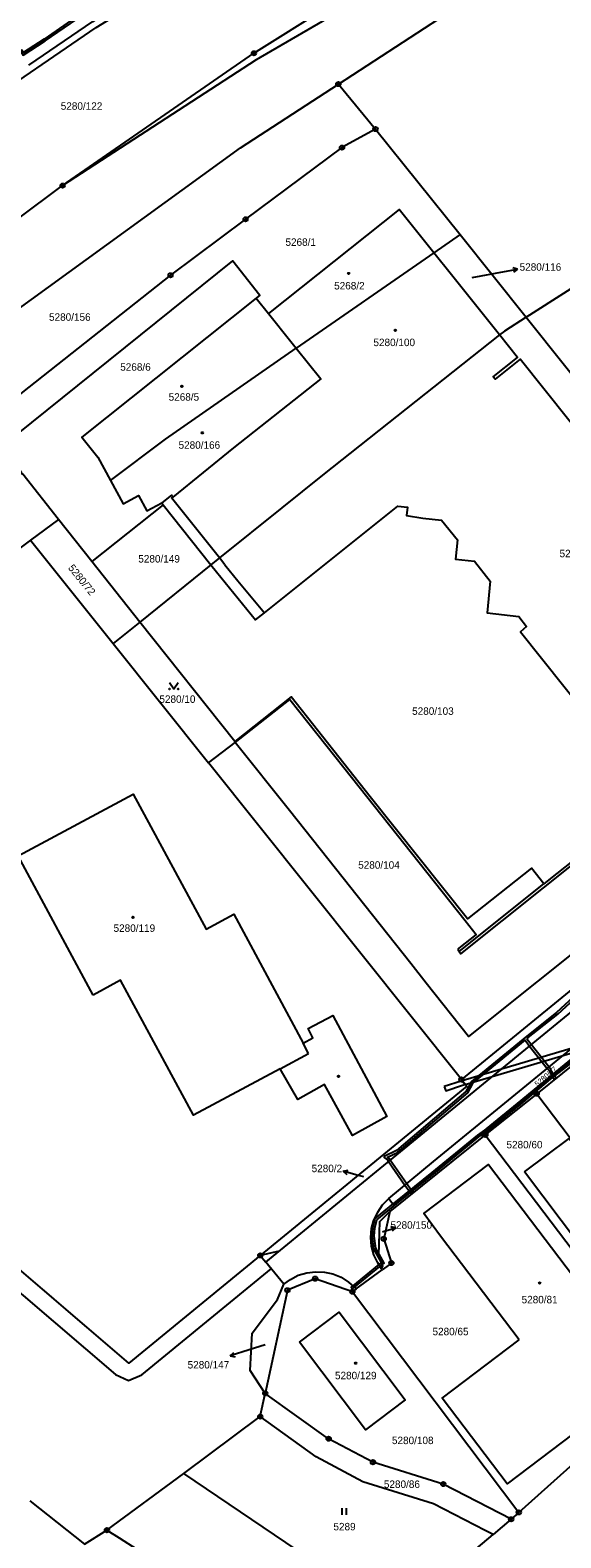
# Model space of a CAD drawing. Extents: x -644096 to -634268, y -1141430 to -1133463.
# Drawn here: x -637899.1 to -637778.1, y -1140149.4 to -1139805.7 of the extents above; entities that cross this region are included whole.
import ezdxf

# ---------------------------------------------------------------- set-up
doc = ezdxf.new("R2010")
doc.units = 0
for name, color, linetype in [('_CIVIL_CONSTRUCTION', 7, 'Continuous'), ('B_Hranice _3D', 7, 'Continuous'), ('M_Svah_Nasyp', 7, 'Continuous'), ('M_Svah_Zarez', 7, 'Continuous'), ('svrsek_osa_sjezdy', 7, 'Continuous'), ('svrsek_osa_VRT', 7, 'Continuous'), ('svrsek_popisy_VRT', 7, 'Continuous'), ('terminal_VRT', 7, 'Continuous')]:
    doc.layers.add(name, color=color, linetype=linetype)

msp = doc.modelspace()

# ---------------------------------------------------------------- linework, layer by layer
at = {"layer": '_CIVIL_CONSTRUCTION'}
for centre, radius in [((-637848.07, -1139810.97), 0.5), ((-637848.07, -1139810.97), 0.0303), ((-637828.83, -1139818.01), 0.5), ((-637828.83, -1139818.01), 0.0303), ((-637820.36, -1139828.27), 0.5), ((-637820.36, -1139828.27), 0.0303), ((-637828, -1139832.49), 0.5), ((-637828, -1139832.49), 0.0303), ((-637891.7, -1139841.15), 0.5), ((-637891.7, -1139841.15), 0.0303), ((-637849.98, -1139848.83), 0.5), ((-637849.98, -1139848.83), 0.0303), ((-637867.09, -1139861.6), 0.5), ((-637867.09, -1139861.6), 0.0303), ((-637800.78, -1140044.95), 0.5), ((-637800.78, -1140044.95), 0.0303), ((-637783.61, -1140048.2), 0.5), ((-637783.61, -1140048.2), 0.0303), ((-637795.32, -1140057.57), 0.5), ((-637795.32, -1140057.57), 0.0303), ((-637818.48, -1140081.28), 0.5), ((-637818.48, -1140081.28), 0.0303), ((-637846.63, -1140085.05), 0.5), ((-637846.63, -1140085.05), 0.0303), ((-637816.73, -1140086.79), 0.5), ((-637816.73, -1140086.79), 0.0303), ((-637834.11, -1140090.36), 0.5), ((-637834.11, -1140090.36), 0.0303), ((-637840.43, -1140092.99), 0.5), ((-637840.43, -1140092.99), 0.0303), ((-637825.62, -1140093.35), 0.5), ((-637825.62, -1140093.35), 0.0303), ((-637845.49, -1140116.51), 0.5), ((-637845.49, -1140116.51), 0.0303), ((-637846.63, -1140121.81), 0.5), ((-637846.63, -1140121.81), 0.0303), ((-637831.04, -1140126.85), 0.5), ((-637831.04, -1140126.85), 0.0303), ((-637820.96, -1140132.19), 0.5), ((-637820.96, -1140132.19), 0.0303), ((-637804.9, -1140137.18), 0.5), ((-637804.9, -1140137.18), 0.0303), ((-637787.68, -1140143.64), 0.5), ((-637789.43, -1140145.21), 0.5), ((-637789.43, -1140145.21), 0.0303), ((-637787.68, -1140143.64), 0.0303), ((-637881.59, -1140147.7), 0.5), ((-637881.59, -1140147.7), 0.0303)]:
    msp.add_circle(centre, radius, dxfattribs=at)
at = {"layer": 'B_Hranice _3D'}
for points in [[(-637901.3, -1139810.46), (-637900.72, -1139811.43), (-637895.64, -1139808.18), (-637884.11, -1139800.22), (-637876.74, -1139795.71), (-637873.51, -1139793.83), (-637873.77, -1139793.4), (-637877, -1139795.29), (-637884.39, -1139799.8), (-637895.92, -1139807.76), (-637900.62, -1139810.77), (-637900.99, -1139810.24)], [(-637799.89, -1140046.07), (-637769.87, -1140037.2), (-637769.36, -1140036.79), (-637755.47, -1140025.67), (-637739.54, -1140012.41), (-637714.22, -1139992.29), (-637697.34, -1139979.11), (-637688.13, -1139971.63), (-637688.81, -1139970.89), (-637698.96, -1139979.2), (-637716.21, -1139992.69), (-637740.16, -1140011.63), (-637770.35, -1140036.3), (-637800.57, -1140045.22)], [(-637804.68, -1140046.57), (-637804.36, -1140047.51), (-637800.55, -1140046.26), (-637799.89, -1140046.07), (-637800.57, -1140045.22), (-637800.85, -1140045.3)], [(-637825.61, -1140092.71), (-637825.15, -1140092.33), (-637819.34, -1140087.57), (-637818.42, -1140086.81), (-637820.31, -1140083.43), (-637820.69, -1140080.7), (-637820.53, -1140078.85), (-637820.09, -1140076.95), (-637815.47, -1140073.2), (-637807.16, -1140066.55), (-637796.81, -1140058.05), (-637795.24, -1140056.87), (-637795.48, -1140056.55), (-637795.54, -1140056.47), (-637797.11, -1140057.65), (-637807.48, -1140066.17), (-637815.79, -1140072.82), (-637816.41, -1140073.32), (-637820.53, -1140076.67), (-637821.03, -1140078.77), (-637821.19, -1140080.72), (-637820.79, -1140083.59), (-637819.06, -1140086.69), (-637819.61, -1140087.14), (-637825.52, -1140091.99), (-637825.93, -1140092.33)], [(-637844.11, -1140088.12), (-637845.37, -1140086.59), (-637842.36, -1140084.12), (-637846.63, -1140085.05), (-637876.58, -1140109.59), (-637925.11, -1140068.11), (-637935.62, -1140076.63), (-637932.73, -1140079.38), (-637916.43, -1140080.79), (-637907.6, -1140088.33), (-637879.6, -1140112.23), (-637876.7, -1140113.61), (-637873.63, -1140112.31)]]:
    msp.add_lwpolyline(points, close=True, dxfattribs=at)
for points in [[(-637773.41, -1140024.44), (-637779.11, -1140029.66), (-637785.88, -1140035.06), (-637798.49, -1140045.39), (-637799.73, -1140047.66), (-637815.6, -1140061.17), (-637818.38, -1140062.48), (-637818.4, -1140062.76), (-637817.63, -1140063.29), (-637817.38, -1140063.65), (-637813.65, -1140069.01), (-637812.57, -1140070.56), (-637812.2, -1140071.09), (-637811.81, -1140070.78), (-637812.18, -1140070.24), (-637813.26, -1140068.69), (-637816.99, -1140063.33), (-637817.27, -1140062.93), (-637817.64, -1140062.68), (-637815.32, -1140061.59), (-637799.33, -1140047.98), (-637798.09, -1140045.71), (-637786.27, -1140036.02), (-637785.23, -1140037.33), (-637781.2, -1140042.42), (-637780.8, -1140042.92), (-637780.22, -1140044.03), (-637780.11, -1140044.24), (-637779.55, -1140044.95), (-637779.16, -1140044.64), (-637779.67, -1140044), (-637779.83, -1140043.7), (-637780.38, -1140042.64), (-637780.81, -1140042.1), (-637784.85, -1140037.01), (-637785.77, -1140035.85), (-637785.52, -1140035.41), (-637778.79, -1140030.04), (-637773.09, -1140024.82)], [(-637776.05, -1140040.95), (-637780.7, -1140044.59), (-637787.52, -1140050.29), (-637792.22, -1140054.05), (-637795.08, -1140056.55), (-637795.18, -1140056.43), (-637796.33, -1140057.37), (-637795.88, -1140057.93), (-637794.7, -1140056.97), (-637794.81, -1140056.84), (-637791.96, -1140054.35), (-637787.26, -1140050.59), (-637780.44, -1140044.91), (-637775.79, -1140041.27)]]:
    msp.add_lwpolyline(points, dxfattribs=at)
at = {"layer": 'M_Svah_Nasyp'}
for p, q in [((-637866.84, -1139912.37), (-637866.58, -1139912.16)), ((-637855.91, -1139926.05), (-637866.84, -1139912.37)), ((-637854.68, -1139927.59), (-637855.91, -1139926.05)), ((-637854.68, -1139927.59), (-637851.76, -1139931.25)), ((-637851.76, -1139931.25), (-637845.69, -1139938.53)), ((-637835.66, -1140039.01), (-637836.86, -1140036.65)), ((-637842.09, -1140042.54), (-637835.66, -1140039.01))]:
    msp.add_line(p, q, dxfattribs=at)
at = {"layer": 'M_Svah_Zarez'}
for centre in [(-637826.49, -1139861.18), (-637815.86, -1139874.15), (-637864.51, -1139886.9), (-637859.86, -1139897.51), (-637875.65, -1140007.97), (-637828.79, -1140044.21), (-637782.93, -1140091.35), (-637824.88, -1140109.62)]:
    msp.add_circle(centre, 0.175, dxfattribs=at)
at = {"layer": 'svrsek_osa_sjezdy'}
for p, q in [((-637827.94, -1140144.21), (-637827.94, -1140142.71)), ((-637826.94, -1140144.21), (-637826.94, -1140142.71))]:
    msp.add_line(p, q, dxfattribs=at)
msp.add_lwpolyline([(-637867.32, -1139954.42), (-637866.32, -1139955.92), (-637865.32, -1139954.42)], dxfattribs=at)
for centre in [(-637867.32, -1139955.92), (-637865.32, -1139955.92)]:
    msp.add_circle(centre, 0.1, dxfattribs=at)
at = {"layer": 'svrsek_popisy_VRT'}
for p, q in [((-637798.32, -1139862.13), (-637790.95, -1139860.75)), ((-637790.95, -1139860.75), (-637788, -1139860.18)), ((-637788, -1139860.18), (-637789.08, -1139859.88)), ((-637788, -1139860.18), (-637788.89, -1139860.86)), ((-637827.7, -1140065.84), (-637826.59, -1140065.64)), ((-637824.81, -1140066.67), (-637827.7, -1140065.84)), ((-637827.7, -1140065.84), (-637826.87, -1140066.6)), ((-637823.04, -1140067.17), (-637824.81, -1140066.67)), ((-637818.78, -1140079.67), (-637818.61, -1140079.63)), ((-637818.61, -1140079.63), (-637815.74, -1140078.75)), ((-637815.74, -1140078.75), (-637816.84, -1140078.57)), ((-637815.74, -1140078.75), (-637816.55, -1140079.52)), ((-637845.55, -1140105.43), (-637850.63, -1140107.06)), ((-637850.63, -1140107.06), (-637853.48, -1140107.99)), ((-637853.48, -1140107.99), (-637852.69, -1140107.2)), ((-637853.48, -1140107.99), (-637852.38, -1140108.15))]:
    msp.add_line(p, q, dxfattribs=at)
at = {"layer": 'terminal_VRT'}
for p, q in [((-637828.83, -1139818.01), (-637820.36, -1139828.27)), ((-637820.36, -1139828.27), (-637801.06, -1139852.29)), ((-637801.06, -1139852.29), (-637807.07, -1139856.47)), ((-637801.06, -1139852.29), (-637785.99, -1139871.17)), ((-637807.07, -1139856.47), (-637838.43, -1139878.25)), ((-637847.56, -1139866.78), (-637844.78, -1139870.35)), ((-637868.78, -1139913.91), (-637885.07, -1139926.85)), ((-637869.1, -1139913.51), (-637868.78, -1139913.91)), ((-637868.78, -1139913.91), (-637857.87, -1139927.62)), ((-637892.65, -1139917.24), (-637898.99, -1139921.99)), ((-637885.07, -1139926.85), (-637892.65, -1139917.24)), ((-637898.99, -1139921.99), (-637903.58, -1139925.43)), ((-637898.99, -1139921.99), (-637880.16, -1139945.56)), ((-637874.09, -1139940.67), (-637885.07, -1139926.85)), ((-637857.87, -1139927.62), (-637874.09, -1139940.67)), ((-637874.09, -1139940.67), (-637880.16, -1139945.56)), ((-637880.16, -1139945.56), (-637858.41, -1139972.79)), ((-637858.41, -1139972.79), (-637852.33, -1139968.09)), ((-637800.78, -1140044.95), (-637858.41, -1139972.79)), ((-637801.31, -1140015.8), (-637781.96, -1140000.37)), ((-637783.61, -1140048.2), (-637795.32, -1140057.57)), ((-637783.61, -1140048.2), (-637742.13, -1140103.04)), ((-637795.32, -1140057.57), (-637817.13, -1140075.04)), ((-637795.32, -1140057.57), (-637753.43, -1140112.96)), ((-637846.63, -1140085.05), (-637845.37, -1140086.59)), ((-637841.24, -1140091.61), (-637845.37, -1140086.59)), ((-637824.74, -1140092.7), (-637818.85, -1140088.35)), ((-637818.85, -1140088.35), (-637819.01, -1140088.09)), ((-637824.74, -1140092.7), (-637825.62, -1140093.35)), ((-637825.62, -1140093.35), (-637787.68, -1140143.64)), ((-637753.43, -1140112.96), (-637787.68, -1140143.64)), ((-637846.63, -1140121.81), (-637845.49, -1140116.51)), ((-637864.08, -1140134.75), (-637846.63, -1140121.81)), ((-637881.59, -1140147.7), (-637864.08, -1140134.75)), ((-637789.43, -1140145.21), (-637793.52, -1140148.72)), ((-637787.68, -1140143.64), (-637789.43, -1140145.21)), ((-637797.44, -1140151.94), (-637793.52, -1140148.72))]:
    msp.add_line(p, q, dxfattribs=at)
for points in [[(-637891.7, -1139841.15), (-637847.49, -1139812.42), (-637812.66, -1139792.13), (-637752.78, -1139754.18), (-637690.45, -1139702.36), (-637678.31, -1139691.5), (-637677.96, -1139691.19)], [(-637997.76, -1139886.45), (-637977.73, -1139872.63), (-637958.86, -1139860.9), (-637911.42, -1139823.77), (-637884.08, -1139805.08), (-637855.89, -1139787.79), (-637825.86, -1139769.73), (-637799.25, -1139755.94), (-637773.19, -1139744.46), (-637759.93, -1139733.57), (-637744.58, -1139720.9), (-637738.82, -1139715.93)], [(-637891.7, -1139841.15), (-637848.07, -1139810.97), (-637814.22, -1139789.67), (-637753.07, -1139753.77), (-637722.43, -1139727.69)], [(-637828.83, -1139818.01), (-637799.39, -1139798.85), (-637766.97, -1139779.95), (-637738.11, -1139762.65)], [(-637785.99, -1139871.17), (-637719.21, -1139828.57), (-637690.63, -1139809.95), (-637647.49, -1139781.84)], [(-637899.37, -1139813.66), (-637884.83, -1139803.71), (-637872.43, -1139795.63)], [(-637955.93, -1139908.56), (-637851.16, -1139832.55), (-637828.83, -1139818.01)], [(-637820.36, -1139828.27), (-637828, -1139832.49), (-637849.98, -1139848.83), (-637867.09, -1139861.6), (-637909.29, -1139894.89), (-637922.82, -1139904.24)], [(-637985.25, -1139909.05), (-637951.49, -1139885.78), (-637942.8, -1139879.3), (-637891.7, -1139841.15)], [(-637807.07, -1139856.47), (-637815, -1139846.59), (-637844.78, -1139870.35)], [(-637792.06, -1139875.21), (-637803.04, -1139861.49), (-637807.07, -1139856.47)], [(-637892.65, -1139917.24), (-637900.74, -1139906.98), (-637900.95, -1139906.91), (-637901.07, -1139906.74), (-637901.07, -1139906.55), (-637905.7, -1139900.76), (-637852.9, -1139858.32), (-637846.73, -1139866.11), (-637847.56, -1139866.78)], [(-637847.56, -1139866.78), (-637887.32, -1139898.54), (-637883.64, -1139903.04), (-637880.79, -1139908.36)], [(-637844.78, -1139870.35), (-637839.68, -1139876.69), (-637838.43, -1139878.25)], [(-637785.99, -1139871.17), (-637790.96, -1139874.34), (-637792.06, -1139875.21)], [(-637785.99, -1139871.17), (-637767.92, -1139893.81), (-637748.41, -1139918.24), (-637727.28, -1139944.7), (-637712.12, -1139963.68)], [(-637792.06, -1139875.21), (-637832.41, -1139907.14), (-637841.75, -1139914.65), (-637855.91, -1139926.05), (-637857.87, -1139927.62)], [(-637716.72, -1139969.42), (-637724.03, -1139960.26), (-637726.12, -1139961.91), (-637727.06, -1139960.74), (-637724.96, -1139959), (-637730.36, -1139952.34), (-637742.05, -1139937.53), (-637787.38, -1139880.71), (-637793.07, -1139885.25), (-637793.55, -1139884.78), (-637787.97, -1139880.31), (-637792.06, -1139875.21)], [(-637880.79, -1139908.36), (-637868.25, -1139898.96), (-637838.43, -1139878.25)], [(-637838.43, -1139878.25), (-637832.86, -1139885.18), (-637852.7, -1139900.93), (-637866.58, -1139912.16), (-637866.88, -1139911.74), (-637869.1, -1139913.51)], [(-637880.79, -1139908.36), (-637877.9, -1139913.72), (-637874.39, -1139911.79), (-637872.47, -1139915.33), (-637869.1, -1139913.51)], [(-637857.87, -1139927.62), (-637856.61, -1139929.2), (-637847.75, -1139940.18), (-637845.69, -1139938.53), (-637815.28, -1139914.23), (-637813.05, -1139914.47), (-637813.33, -1139916.39), (-637809.58, -1139916.94), (-637805.31, -1139917.46), (-637801.67, -1139921.93), (-637802.09, -1139926.29), (-637797.78, -1139926.8), (-637794.18, -1139931.3), (-637794.89, -1139938.55), (-637787.71, -1139939.43), (-637785.94, -1139941.67), (-637787.32, -1139942.88), (-637772.31, -1139961.66)], [(-637781.96, -1140000.37), (-637784.81, -1139996.77), (-637799.4, -1140008.33), (-637821.54, -1139980.48), (-637839.58, -1139957.68), (-637852.45, -1139967.9), (-637874.09, -1139940.67)], [(-637852.33, -1139968.09), (-637839.92, -1139958.28), (-637827.58, -1139973.82), (-637799.9, -1140008.73), (-637797.39, -1140011.93), (-637801.34, -1140015.03), (-637801.49, -1140015.19), (-637801.53, -1140015.53), (-637801.31, -1140015.8)], [(-637801.31, -1140015.8), (-637800.91, -1140016.32), (-637772.61, -1139993.74), (-637763.13, -1140005.8), (-637762.54, -1140006.46), (-637763.62, -1140005.68), (-637764.62, -1140005.39), (-637765.66, -1140005.36), (-637767.13, -1140005.88), (-637769.28, -1140007.73), (-637767.54, -1140009.89), (-637767.79, -1140010.06), (-637799.19, -1140035.12), (-637808.83, -1140023.02), (-637812.28, -1140018.54), (-637839.95, -1139983.66), (-637852.33, -1139968.09)], [(-637706.78, -1139970.37), (-637752.95, -1140003.67), (-637761.33, -1140009.71), (-637762.79, -1140010.76), (-637762.94, -1140014.01), (-637800.78, -1140044.95)], [(-637884.73, -1140025.71), (-637901.79, -1139993.98), (-637875.58, -1139979.87), (-637858.96, -1140010.67), (-637852.68, -1140007.28), (-637836.86, -1140036.65), (-637834.62, -1140035.43), (-637835.73, -1140033.31), (-637830.11, -1140030.37), (-637817.76, -1140053.37), (-637825.61, -1140057.74), (-637831.98, -1140046.11), (-637838.03, -1140049.51), (-637842.09, -1140042.54), (-637861.87, -1140053.12), (-637878.46, -1140022.29), (-637884.73, -1140025.71)], [(-637766.06, -1139987.77), (-637767.41, -1139988.84), (-637772.99, -1139993.25), (-637773.13, -1139993.36), (-637779.01, -1139998.01), (-637781.96, -1140000.37)], [(-637845.37, -1140086.59), (-637832.39, -1140075.95), (-637810.87, -1140058.32), (-637793.23, -1140043.88), (-637776.46, -1140030.14), (-637765.68, -1140021.35), (-637750.47, -1140008.86), (-637738.74, -1139999.28)], [(-637817.35, -1140072.05), (-637807.11, -1140063.64), (-637789.18, -1140048.96), (-637772.5, -1140035.3), (-637761.56, -1140026.38), (-637759.83, -1140025.01), (-637758.55, -1140024.34), (-637757.04, -1140023.82), (-637755.35, -1140023.67)], [(-637817.35, -1140072.05), (-637816.23, -1140073.56), (-637805.85, -1140065.05), (-637788.02, -1140050.44), (-637771.25, -1140036.65), (-637762.25, -1140029.27), (-637759.48, -1140027.1), (-637755.35, -1140023.67)], [(-637769.36, -1140036.79), (-637771.9, -1140038.82), (-637783.61, -1140048.2)], [(-637800.78, -1140044.95), (-637799.56, -1140046.48), (-637846.63, -1140085.05)], [(-637786.36, -1140066.04), (-637776.22, -1140058.38), (-637746.95, -1140097.15), (-637757.1, -1140104.82), (-637786.36, -1140066.04)], [(-637787.63, -1140104.27), (-637805.51, -1140080.65), (-637809.37, -1140075.47), (-637794.58, -1140064.3), (-637757.76, -1140112.86), (-637772.62, -1140124.09), (-637772.8, -1140123.87), (-637790.31, -1140137.17), (-637805.14, -1140117.62), (-637787.63, -1140104.27)], [(-637846.63, -1140085.05), (-637876.58, -1140109.59), (-637925.11, -1140068.11)], [(-637819.01, -1140088.09), (-637819.86, -1140086.74), (-637820.74, -1140084.91), (-637821.24, -1140082.98), (-637821.4, -1140080.96), (-637821.25, -1140078.95), (-637820.82, -1140077.25), (-637819.86, -1140075.18), (-637818.74, -1140073.51), (-637817.35, -1140072.05)], [(-637819.01, -1140088.09), (-637818.67, -1140087.52), (-637819.58, -1140085.11), (-637819.34, -1140077.35), (-637817.13, -1140075.04)], [(-637817.13, -1140075.04), (-637818.48, -1140081.28), (-637816.73, -1140086.79), (-637818.85, -1140088.35)], [(-637845.49, -1140116.51), (-637848.9, -1140111.28), (-637848.48, -1140102.77), (-637842.68, -1140095.09), (-637841.24, -1140091.61)], [(-637825.62, -1140093.35), (-637834.11, -1140090.36), (-637840.43, -1140092.99), (-637845.49, -1140116.51)], [(-637841.24, -1140091.61), (-637839.76, -1140090.53), (-637837.99, -1140089.56), (-637836.03, -1140089), (-637834.03, -1140088.8), (-637832.02, -1140088.9), (-637830.07, -1140089.29), (-637828.18, -1140090.04), (-637826.48, -1140091.12), (-637824.74, -1140092.7)], [(-637837.72, -1140104.83), (-637828.65, -1140097.97), (-637813.56, -1140117.96), (-637822.65, -1140124.83), (-637837.72, -1140104.83)], [(-637789.43, -1140145.21), (-637804.9, -1140137.18), (-637820.96, -1140132.19), (-637831.04, -1140126.85), (-637845.49, -1140116.51)], [(-637793.52, -1140148.72), (-637795.37, -1140147.76), (-637807.12, -1140141.66), (-637823.23, -1140136.65), (-637833.89, -1140130.95), (-637846.63, -1140121.81)], [(-637808.44, -1140172.07), (-637822.76, -1140166.52), (-637835.63, -1140153.98), (-637864.08, -1140134.75)], [(-637899.2, -1140141.02), (-637886.71, -1140150.9), (-637881.59, -1140147.7)], [(-637881.59, -1140147.7), (-637878.81, -1140149.48), (-637838.52, -1140175.29), (-637814.3, -1140192.82), (-637812.18, -1140194.55)]]:
    msp.add_lwpolyline(points, dxfattribs=at)

# ---------------------------------------------------------------- texts
at = {"layer": 'svrsek_osa_VRT'}
for s, p in [('5280/122', (-637892.12, -1139823.86)), ('5268/1', (-637840.89, -1139854.89)), ('5280/116', (-637787.5, -1139860.56)), ('5268/2', (-637829.79, -1139864.83)), ('5280/156', (-637894.79, -1139871.97)), ('5280/100', (-637820.83, -1139877.75)), ('5268/6', (-637878.56, -1139883.36)), ('5268/5', (-637867.52, -1139890.19)), ('5280/166', (-637865.26, -1139901.15)), ('5280/149', (-637874.44, -1139927.09)), ('5280/11', (-637778.4, -1139925.88)), ('5280/10', (-637869.63, -1139959.08)), ('5280/103', (-637812.01, -1139961.81)), ('5280/104', (-637824.31, -1139996.89)), ('5280/119', (-637880.08, -1140011.29)), ('5280/60', (-637790.5, -1140060.65)), ('5280/2', (-637834.92, -1140066.08)), ('5280/150', (-637816.95, -1140078.97)), ('5280/81', (-637787.05, -1140095.98)), ('5280/65', (-637807.36, -1140103.26)), ('5280/147', (-637863.19, -1140110.84)), ('5280/129', (-637829.6, -1140113.29)), ('5280/108', (-637816.61, -1140128.08)), ('5280/86', (-637818.45, -1140138.07)), ('5289', (-637829.95, -1140147.74))]:
    msp.add_text(s, height=1.7, dxfattribs=at).set_placement(p)
for s, height, rotation, p in [('5280/72', 1.7, 309, (-637890.55, -1139928.37)), ('5280/67', 1.2, 40, (-637783.48, -1140046.64))]:
    msp.add_text(s, height=height, rotation=rotation, dxfattribs=at).set_placement(p)

doc.saveas('drawing.dxf')
